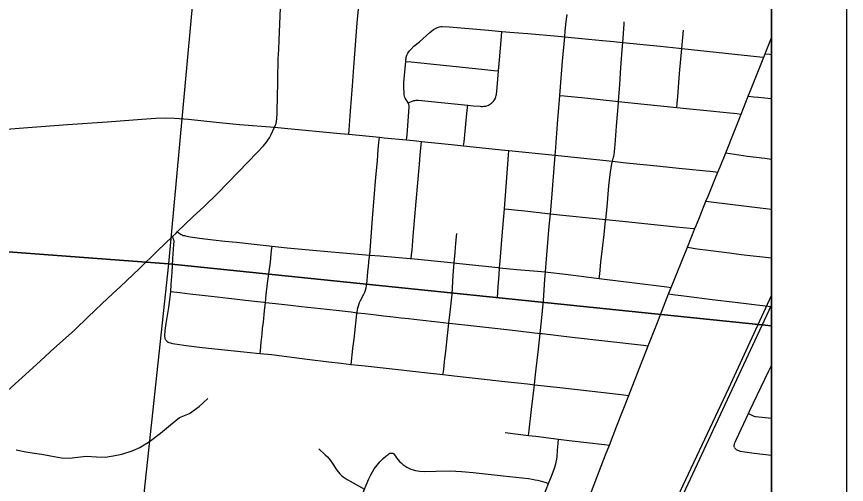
# Model space of a CAD drawing. Extents: x 0 to 34, y 0 to 22.
# Drawn here: x 7.893 to 9, y 16.796 to 17.42 of the extents above; entities that cross this region are included whole.
import ezdxf

# ---------------------------------------------------------------- set-up
doc = ezdxf.new("R2010")
doc.units = 0
for name, color, linetype in [('Default', 7, 'Continuous'), ('GM_X_City_Street', 7, 'Continuous'), ('GM_X_County_Road', 7, 'Continuous'), ('GM_X_Minor_River', 7, 'Continuous'), ('GM_X_Rail_Line', 7, 'Continuous'), ('GM_X_Section', 7, 'Continuous'), ('SC_Shading1', 7, 'Continuous'), ('SH_Data', 7, 'Continuous')]:
    doc.layers.add(name, color=color, linetype=linetype)

msp = doc.modelspace()

# ---------------------------------------------------------------- linework, layer by layer
at = {"layer": 'Default'}
for points in [[(8.9, 17.0075), (8.9, 18.003), (8.1859, 18.0729), (8.0956, 17.09)], [(8.9, 15.9657), (8.9, 17.0075), (8.0956, 17.09), (7.9848, 16.0585)]]:
    msp.add_lwpolyline(points, close=True, dxfattribs=at)
at = {"layer": 'GM_X_City_Street'}
for points in [[(8.9, 14.1), (8.9, 20.0308)], [(8.3362, 17.2631), (8.3366, 17.2688), (8.3383, 17.2936), (8.3408, 17.3274), (8.3427, 17.3526), (8.3474, 17.4116), (8.3482, 17.4212), (8.3515, 17.4564), (8.3573, 17.519), (8.3578, 17.5255), (8.3598, 17.5482), (8.3632, 17.5885), (8.3644, 17.6008), (8.3651, 17.6081), (8.3665, 17.6223), (8.3683, 17.6405), (8.3718, 17.6749), (8.3721, 17.6782), (8.3764, 17.7214), (8.3786, 17.743), (8.3794, 17.75)], [(8.2367, 17.2724), (8.2387, 17.2765), (8.239, 17.2775), (8.2393, 17.2784), (8.2395, 17.2794), (8.2402, 17.2843), (8.2405, 17.2904), (8.2406, 17.3011), (8.2407, 17.3057), (8.2408, 17.3088), (8.2412, 17.3362), (8.242, 17.3637), (8.2426, 17.376), (8.2431, 17.3884), (8.2447, 17.4317)], [(8.576, 16.8611), (8.5768, 16.868), (8.58, 16.8958), (8.5836, 16.9288), (8.585, 16.9422), (8.589, 16.9762), (8.5913, 16.9973), (8.5931, 17.0134), (8.5958, 17.0412), (8.5978, 17.0691), (8.5985, 17.0793), (8.5992, 17.0909), (8.6036, 17.1405), (8.605, 17.1569), (8.6068, 17.1777), (8.6115, 17.2351), (8.6119, 17.2397), (8.6147, 17.277), (8.6177, 17.3148), (8.6181, 17.3204), (8.6212, 17.3607), (8.6241, 17.3932), (8.6248, 17.401), (8.626, 17.4133), (8.6274, 17.4226)], [(8.4132, 17.2554), (8.4137, 17.2616), (8.4147, 17.2747), (8.4166, 17.2993), (8.4165, 17.301), (8.4161, 17.3026), (8.4151, 17.3051), (8.4131, 17.3084), (8.4114, 17.311), (8.4108, 17.3122), (8.4103, 17.3138), (8.4099, 17.3154), (8.4097, 17.3175), (8.4095, 17.3258), (8.4096, 17.332), (8.4121, 17.3601), (8.4127, 17.3659), (8.4131, 17.3674), (8.4135, 17.3687), (8.4142, 17.3702), (8.4149, 17.3713), (8.4156, 17.3725), (8.4166, 17.3738), (8.4187, 17.376), (8.423, 17.3804), (8.4302, 17.3865), (8.4443, 17.3988), (8.4491, 17.4027), (8.4516, 17.4043), (8.4542, 17.4055), (8.4571, 17.4063)], [(8.4571, 17.4063), (8.4589, 17.4066), (8.4607, 17.4066), (8.4699, 17.4063), (8.5225, 17.4017), (8.5403, 17.4002), (8.5508, 17.3994), (8.5751, 17.3974), (8.6154, 17.394), (8.6241, 17.3932), (8.6557, 17.39), (8.6745, 17.3881), (8.6897, 17.3866), (8.7017, 17.3854), (8.7517, 17.3805), (8.7769, 17.378), (8.7804, 17.3776), (8.8847, 17.3664), (8.8897, 17.3659)], [(8.6703, 17.0705), (8.6709, 17.0766), (8.6725, 17.0924), (8.6744, 17.1106), (8.6766, 17.1291), (8.6786, 17.1477), (8.6788, 17.1492), (8.6806, 17.1662), (8.6828, 17.1941), (8.6848, 17.2092), (8.6864, 17.2214), (8.6866, 17.2223), (8.6868, 17.2233), (8.6879, 17.227), (8.6894, 17.2324), (8.6898, 17.2339), (8.69, 17.2356), (8.6914, 17.2491), (8.6933, 17.2738), (8.6944, 17.2893), (8.6957, 17.3048), (8.6959, 17.3068), (8.6975, 17.3295), (8.6992, 17.3521), (8.701, 17.3754), (8.7017, 17.3854), (8.7033, 17.41), (8.7034, 17.4132)], [(8.5184, 17.3006), (8.5203, 17.3011), (8.5224, 17.3019), (8.5238, 17.3026), (8.5251, 17.3034), (8.5265, 17.3044), (8.5275, 17.3053), (8.5286, 17.3065), (8.5296, 17.3076), (8.5305, 17.3089), (8.5313, 17.3102), (8.5319, 17.3116), (8.5324, 17.3131), (8.5328, 17.3148), (8.5331, 17.3161), (8.5341, 17.3254), (8.5359, 17.3476), (8.5372, 17.3625), (8.5397, 17.3934), (8.5403, 17.4002)], [(8.7738, 17.2986), (8.7742, 17.3042), (8.775, 17.3134), (8.7772, 17.344), (8.7804, 17.3776), (8.7828, 17.4021)], [(8.8915, 17.3703), (8.8979, 17.3697), (8.9, 17.3696)], [(8.4121, 17.3601), (8.4192, 17.3595), (8.5136, 17.3499), (8.5294, 17.3482), (8.5359, 17.3476)], [(8.4151, 17.3051), (8.4198, 17.3068), (8.4229, 17.3079), (8.4245, 17.3082), (8.4259, 17.3084), (8.4275, 17.3085), (8.429, 17.3084), (8.4594, 17.3055), (8.4948, 17.3017), (8.5021, 17.3009), (8.5113, 17.3003), (8.5128, 17.3002), (8.5143, 17.3002), (8.5163, 17.3003), (8.5184, 17.3006)], [(8.6177, 17.3148), (8.6232, 17.3143), (8.651, 17.3117), (8.6959, 17.3068), (8.73, 17.3031), (8.7518, 17.3008), (8.7738, 17.2986), (8.7865, 17.2973), (8.8138, 17.2946), (8.84, 17.2919), (8.8536, 17.2906), (8.8596, 17.29)], [(8.8689, 17.3137), (8.8767, 17.3129), (8.8826, 17.3123), (8.8995, 17.3105), (8.9, 17.3104)], [(8.4893, 17.2475), (8.4899, 17.2531), (8.4941, 17.2953), (8.4948, 17.3017)], [(8.3639, 17.1018), (8.3677, 17.1504), (8.3723, 17.2059), (8.3742, 17.2274), (8.3754, 17.2427), (8.3762, 17.252), (8.3768, 17.2591)], [(8.4193, 17.097), (8.4199, 17.1023), (8.4205, 17.1085), (8.422, 17.127), (8.4261, 17.1734), (8.4302, 17.2229), (8.4314, 17.2353), (8.4332, 17.2534)], [(8.5343, 17.0445), (8.5353, 17.0598), (8.5365, 17.0752), (8.5373, 17.0849), (8.538, 17.0936), (8.5409, 17.1273), (8.5437, 17.1634), (8.5491, 17.2349), (8.5496, 17.2413)], [(8.8391, 17.2383), (8.868, 17.2338), (8.8912, 17.2309), (8.9, 17.2298)], [(8.5437, 17.1634), (8.5491, 17.1629), (8.5571, 17.162), (8.5708, 17.1606), (8.605, 17.1569), (8.6174, 17.1556), (8.6701, 17.1501), (8.6788, 17.1492), (8.7011, 17.1468), (8.7727, 17.1396), (8.7915, 17.1377), (8.7977, 17.1371)], [(8.1072, 17.1328), (8.1098, 17.1311), (8.1125, 17.1293), (8.1137, 17.1287), (8.1149, 17.1281), (8.1166, 17.1277), (8.1182, 17.1273), (8.1243, 17.1261), (8.1367, 17.1244), (8.1552, 17.1223), (8.1707, 17.1205), (8.1861, 17.1188), (8.2138, 17.1159), (8.2338, 17.1137), (8.2539, 17.1115), (8.288, 17.1082), (8.3282, 17.1046), (8.3639, 17.1018), (8.3778, 17.1006), (8.418, 17.0971), (8.4193, 17.097), (8.4767, 17.0912), (8.4798, 17.0909), (8.5354, 17.0851), (8.5373, 17.0849), (8.5601, 17.0827), (8.588, 17.0804), (8.5985, 17.0793), (8.6014, 17.079), (8.625, 17.0762), (8.6703, 17.0705), (8.6773, 17.0697), (8.7173, 17.0648), (8.7605, 17.0594), (8.7663, 17.0586)], [(8.4617, 16.9424), (8.4622, 16.9461), (8.4632, 16.9538), (8.4639, 16.9597), (8.4654, 16.9731), (8.4677, 16.9944), (8.4696, 17.011), (8.4713, 17.0255), (8.4738, 17.0497), (8.4754, 17.0751), (8.4767, 17.0912), (8.478, 17.1053), (8.479, 17.1176), (8.4803, 17.1307)], [(8.0923, 16.9879), (8.0919, 16.9885), (8.0916, 16.989), (8.0912, 16.99), (8.0909, 16.991), (8.0907, 16.993), (8.0907, 16.9944), (8.0912, 17.001), (8.0925, 17.0103), (8.0958, 17.0317), (8.0977, 17.0457), (8.0986, 17.0531), (8.0992, 17.0627), (8.1002, 17.0785), (8.1012, 17.097), (8.1026, 17.1157), (8.1029, 17.12), (8.1029, 17.1208), (8.1027, 17.1216), (8.1025, 17.1222), (8.1021, 17.1231), (8.1006, 17.1265)], [(8.2176, 16.9704), (8.218, 16.9738), (8.2192, 16.9856), (8.2203, 16.9962), (8.2211, 17.0038), (8.222, 17.0121), (8.2236, 17.0275), (8.2248, 17.0387), (8.2259, 17.0487), (8.2275, 17.0643), (8.2296, 17.0798), (8.2314, 17.0923), (8.2331, 17.1079), (8.2338, 17.1137)], [(8.7878, 17.1124), (8.8007, 17.1103), (8.8156, 17.1083), (8.8439, 17.1047), (8.8596, 17.1027), (8.9, 17.0979)], [(8.3392, 16.9559), (8.3416, 16.9771), (8.3433, 16.9894), (8.3468, 17.0232), (8.3471, 17.0249), (8.3477, 17.0294), (8.3484, 17.0325), (8.3503, 17.0385), (8.3516, 17.0413), (8.356, 17.0495), (8.3573, 17.0522), (8.3583, 17.055), (8.3591, 17.058), (8.3597, 17.0609), (8.3604, 17.0672), (8.361, 17.0736), (8.3616, 17.0795), (8.3624, 17.087), (8.3634, 17.097), (8.3639, 17.1018)], [(8.0986, 17.0531), (8.1107, 17.0517), (8.1241, 17.0502), (8.1403, 17.0484), (8.1606, 17.046), (8.1756, 17.0443), (8.202, 17.0413), (8.2228, 17.0389), (8.2248, 17.0387), (8.2381, 17.0372), (8.2581, 17.0349), (8.2729, 17.0333), (8.29, 17.0314), (8.3069, 17.0295), (8.3231, 17.0277), (8.3393, 17.0259), (8.3471, 17.0249), (8.3576, 17.0236), (8.3727, 17.0219), (8.3822, 17.0208), (8.3911, 17.0198), (8.399, 17.0189), (8.4061, 17.0181), (8.4157, 17.0171), (8.4309, 17.0154), (8.4543, 17.0127), (8.4696, 17.011), (8.4742, 17.0105), (8.4987, 17.0078), (8.5509, 17.0019), (8.5913, 16.9973), (8.5939, 16.997), (8.6339, 16.9923), (8.7294, 16.9814), (8.7357, 16.9807)], [(8.7628, 17.05), (8.7685, 17.0492), (8.7867, 17.0469), (8.8209, 17.0427), (8.8516, 17.039), (8.8917, 17.0341), (8.9, 17.033)], [(8.0923, 16.9879), (8.0929, 16.9872), (8.0938, 16.9863), (8.0947, 16.9857), (8.0953, 16.9854), (8.096, 16.9851), (8.0982, 16.9845), (8.1008, 16.9839), (8.1072, 16.983), (8.1191, 16.9812), (8.1402, 16.9786), (8.1617, 16.976), (8.1961, 16.9726), (8.2131, 16.9709), (8.2176, 16.9704), (8.2327, 16.9689), (8.2806, 16.9629), (8.3092, 16.9594), (8.3257, 16.9574), (8.3392, 16.9559), (8.3577, 16.9538), (8.3978, 16.9493), (8.4255, 16.9463), (8.441, 16.9446), (8.4617, 16.9424), (8.4808, 16.9403), (8.5088, 16.9372), (8.5444, 16.9332), (8.5747, 16.9298), (8.5836, 16.9288), (8.6138, 16.9254), (8.6414, 16.9223), (8.6918, 16.9165), (8.7031, 16.9152), (8.7096, 16.9145)], [(8.8506, 16.8449), (8.8504, 16.8458), (8.8503, 16.8468), (8.8504, 16.8479), (8.8506, 16.849), (8.8509, 16.8504), (8.8515, 16.8522), (8.8532, 16.8561), (8.8693, 16.8902), (8.8709, 16.8935), (8.8965, 16.9471), (8.9, 16.9546)], [(8.8693, 16.8902), (8.8738, 16.8881), (8.8763, 16.887), (8.8777, 16.8865), (8.8792, 16.8862), (8.9, 16.8843)], [(8.5449, 16.8649), (8.576, 16.8611), (8.5857, 16.8599), (8.616, 16.8562), (8.6302, 16.8545), (8.6537, 16.8518), (8.6774, 16.8491), (8.6838, 16.8483)], [(8.4747, 16.467), (8.4764, 16.4712), (8.4787, 16.477), (8.4876, 16.5001), (8.5087, 16.5551), (8.5136, 16.5677), (8.5177, 16.5782), (8.5243, 16.5955), (8.533, 16.6184), (8.5487, 16.6592), (8.5557, 16.677), (8.5624, 16.6938), (8.58, 16.739), (8.5893, 16.7631), (8.5993, 16.7891), (8.6027, 16.7971), (8.6074, 16.809), (8.6105, 16.8175), (8.6122, 16.8234), (8.6135, 16.8294), (8.6139, 16.8323), (8.6146, 16.8413), (8.6154, 16.8504), (8.616, 16.8562)], [(8.2962, 16.8432), (8.3047, 16.8351), (8.3074, 16.8324), (8.3114, 16.8276), (8.3133, 16.8251), (8.3202, 16.8147), (8.3241, 16.8099), (8.3263, 16.8077), (8.3287, 16.8057), (8.3339, 16.8022), (8.3568, 16.7893)], [(8.8506, 16.8449), (8.8511, 16.8439), (8.8518, 16.8431), (8.8527, 16.8424), (8.8537, 16.8417), (8.8549, 16.8412), (8.856, 16.8408), (8.8571, 16.8405), (8.8582, 16.8402), (8.8644, 16.8394), (8.8768, 16.8376), (8.9, 16.8349)], [(8.2752, 16.5791), (8.2768, 16.5832), (8.2837, 16.6003), (8.2927, 16.6231), (8.3004, 16.6433), (8.3093, 16.6665), (8.3142, 16.6795), (8.3244, 16.7063), (8.3322, 16.7261), (8.3466, 16.7635), (8.3568, 16.7893), (8.3591, 16.7947), (8.3627, 16.8031), (8.3654, 16.8086), (8.3701, 16.8163), (8.3737, 16.8212), (8.3776, 16.8258), (8.3819, 16.8301), (8.3856, 16.8334), (8.3882, 16.8354), (8.3896, 16.8365), (8.391, 16.8372), (8.3922, 16.8375)], [(8.3922, 16.8375), (8.3933, 16.8375), (8.3945, 16.8373), (8.3955, 16.8368), (8.3966, 16.8357), (8.3984, 16.8334), (8.3999, 16.8313), (8.4038, 16.8265), (8.406, 16.8243), (8.4083, 16.8222), (8.4108, 16.8204), (8.4134, 16.8188), (8.419, 16.8161), (8.4219, 16.8151), (8.4249, 16.8143), (8.4279, 16.8137), (8.431, 16.8133), (8.4372, 16.8131), (8.4526, 16.8136), (8.4712, 16.8137), (8.4866, 16.8131), (8.502, 16.8117), (8.5419, 16.8072), (8.5757, 16.8034), (8.5809, 16.8027), (8.5849, 16.8019), (8.5877, 16.8013), (8.5914, 16.8004), (8.5977, 16.7986), (8.6027, 16.7971)]]:
    msp.add_lwpolyline(points, dxfattribs=at)
at = {"layer": 'GM_X_County_Road'}
for p, q in [((8.8897, 17.3659), (8.8915, 17.3703)), ((8.8596, 17.29), (8.8689, 17.3137)), ((8.2367, 17.2724), (8.2502, 17.2712)), ((8.3362, 17.2631), (8.3768, 17.2591)), ((8.5496, 17.2413), (8.6115, 17.2351)), ((8.7878, 17.1124), (8.7977, 17.1371)), ((8.7628, 17.05), (8.7663, 17.0586))]:
    msp.add_line(p, q, dxfattribs=at)
for points in [[(8.8915, 17.3703), (8.893, 17.374), (8.9, 17.3915)], [(8.8689, 17.3137), (8.8719, 17.3212), (8.8791, 17.3392), (8.8897, 17.3659)], [(7.84, 17.2666), (7.902, 17.2714), (7.9609, 17.276), (8.0136, 17.2797), (8.06, 17.2833), (8.0786, 17.2844), (8.0911, 17.2847), (8.1035, 17.2843), (8.1221, 17.283), (8.1592, 17.2793), (8.1901, 17.2762), (8.2367, 17.2724)], [(8.8391, 17.2383), (8.8503, 17.2662), (8.8539, 17.2753), (8.8596, 17.29)], [(8.1072, 17.1328), (8.1279, 17.1527), (8.1432, 17.1668), (8.1608, 17.1839), (8.1741, 17.1977), (8.1892, 17.2131), (8.2007, 17.2253), (8.2137, 17.2387), (8.2224, 17.2477), (8.2264, 17.2524), (8.2282, 17.2549), (8.2301, 17.2582), (8.2318, 17.2616), (8.2367, 17.2724)], [(8.2502, 17.2712), (8.3245, 17.2642), (8.3362, 17.2631)], [(8.3768, 17.2591), (8.3834, 17.2584), (8.4132, 17.2554)], [(8.4132, 17.2554), (8.4265, 17.2541), (8.4332, 17.2534)], [(8.4332, 17.2534), (8.473, 17.2493), (8.4893, 17.2475)], [(8.4893, 17.2475), (8.5444, 17.2418), (8.5496, 17.2413)], [(8.6115, 17.2351), (8.6156, 17.2346), (8.6879, 17.227)], [(8.8285, 17.2125), (8.8314, 17.2197), (8.8391, 17.2383)], [(8.6879, 17.227), (8.7021, 17.2255), (8.7516, 17.2206), (8.7766, 17.2179), (8.822, 17.2132), (8.8285, 17.2125)], [(8.8125, 17.1735), (8.8155, 17.1806), (8.8199, 17.1917), (8.8254, 17.2047), (8.8285, 17.2125)], [(8.7977, 17.1371), (8.7998, 17.1423), (8.8049, 17.1543), (8.8125, 17.1735)], [(8.8125, 17.1735), (8.8233, 17.1722), (8.8849, 17.1647), (8.9, 17.1629)], [(8.1006, 17.1265), (8.1055, 17.1312), (8.1072, 17.1328)], [(8.0212, 17.0503), (8.0315, 17.0599), (8.0562, 17.0836), (8.0809, 17.1074), (8.1006, 17.1265)], [(8.7663, 17.0586), (8.7728, 17.075), (8.7878, 17.1124)], [(7.8173, 16.8632), (7.8243, 16.8693), (7.8355, 16.8799), (7.8437, 16.8874), (7.8574, 16.9), (7.876, 16.9166), (7.9243, 16.9604), (7.9381, 16.9729), (7.9704, 17.0022), (7.9883, 17.0195), (8.0064, 17.0365), (8.0212, 17.0503)], [(8.7357, 16.9807), (8.7471, 17.0096), (8.7628, 17.05)], [(8.7096, 16.9145), (8.7118, 16.9202), (8.7236, 16.9499), (8.7333, 16.9747), (8.7357, 16.9807)], [(8.6838, 16.8483), (8.6937, 16.8737), (8.7096, 16.9145)], [(8.607, 16.6485), (8.6078, 16.6507), (8.6168, 16.6741), (8.6259, 16.6977), (8.6347, 16.7203), (8.6437, 16.7433), (8.6496, 16.7586), (8.6611, 16.7898), (8.6786, 16.835), (8.6838, 16.8483)]]:
    msp.add_lwpolyline(points, dxfattribs=at)
at = {"layer": 'GM_X_Minor_River'}
msp.add_lwpolyline([(7.8924, 16.8418), (7.9053, 16.8391), (7.9162, 16.8375), (7.9264, 16.8363), (7.9381, 16.8339), (7.9525, 16.8312), (7.9631, 16.8307), (7.9744, 16.8321), (7.9858, 16.8332), (7.9994, 16.8323), (8.0111, 16.8322), (8.0217, 16.8337), (8.0331, 16.8362), (8.0471, 16.8407), (8.057, 16.8448), (8.0703, 16.853), (8.0848, 16.8643), (8.0981, 16.8752), (8.1103, 16.885), (8.1236, 16.8902), (8.1365, 16.8996), (8.1479, 16.9105)], dxfattribs=at)
at = {"layer": 'GM_X_Rail_Line'}
msp.add_line((8.6715, 16.5448), (8.9, 17.0349), dxfattribs=at)
msp.add_lwpolyline([(7.2798, 14.1), (7.3804, 14.2899), (7.4399, 14.3809), (7.5029, 14.451), (7.5671, 14.514), (7.6729, 14.6161), (7.8627, 14.7836), (7.9234, 14.8447), (7.9746, 14.9008), (8.0463, 14.9864), (8.1054, 15.083), (8.1652, 15.2252), (8.1826, 15.274), (8.2135, 15.3861), (8.2835, 15.6324), (8.3606, 15.9006), (8.4204, 16.0285), (8.4785, 16.1527), (8.5411, 16.2834), (8.5955, 16.4012), (8.7466, 16.719), (8.8431, 16.9243), (8.9, 17.0477)], dxfattribs=at)
at = {"layer": 'GM_X_Section'}
for points in [[(7.1751, 18.1682), (8.1859, 18.0729), (8.0956, 17.09), (7.0855, 17.1656)], [(7.0855, 17.1656), (8.0956, 17.09), (7.9848, 16.0585), (6.992, 16.1486)]]:
    msp.add_lwpolyline(points, close=True, dxfattribs=at)
at = {"layer": 'SC_Shading1'}
msp.add_lwpolyline([(8.9, 15.7724), (8.9, 20.5265)], dxfattribs=at)
at = {"layer": 'SH_Data'}
for p, q in [((9, 21), (9, 14)), ((8.9, 20.9), (8.9, 14.1))]:
    msp.add_line(p, q, dxfattribs=at)

doc.saveas('drawing.dxf')
